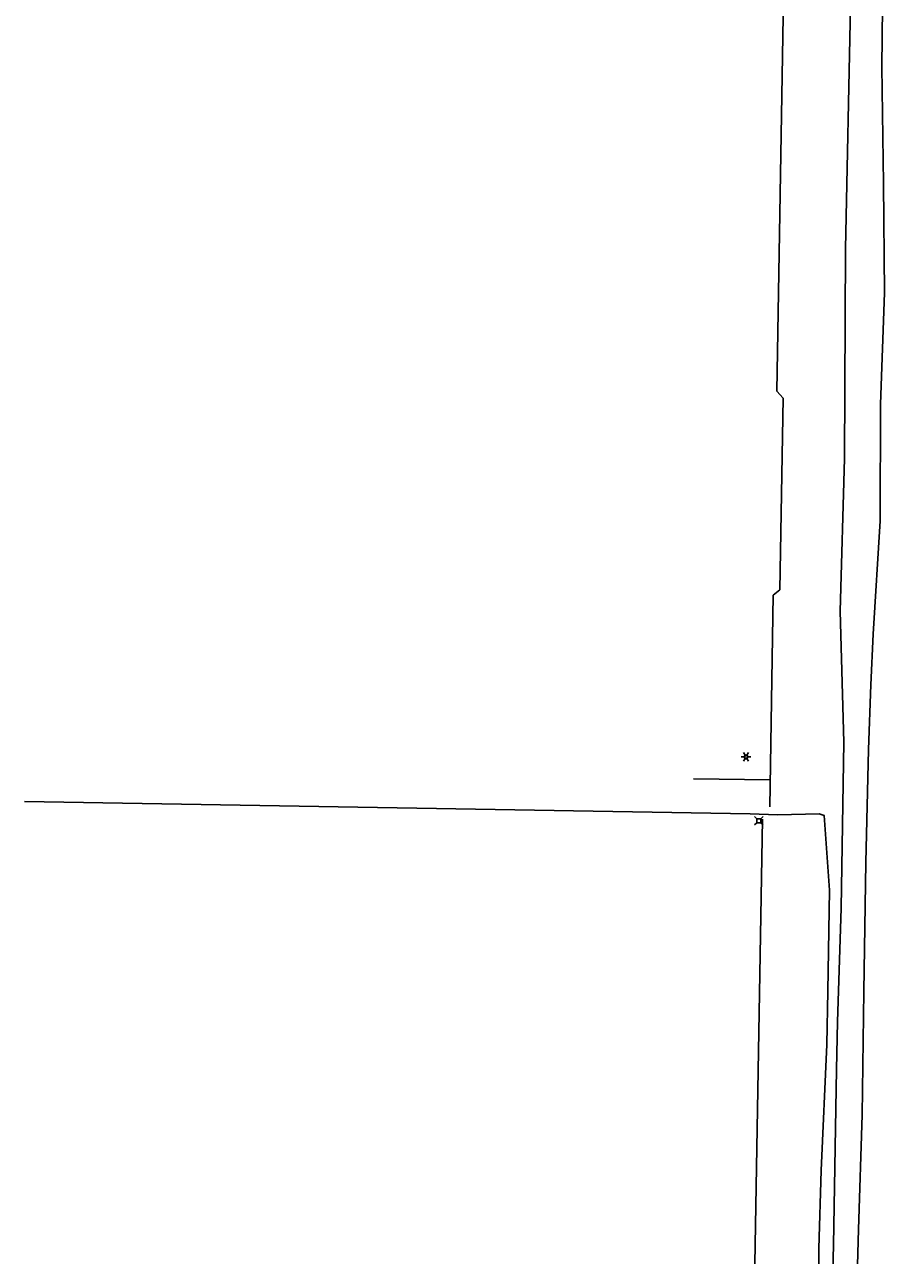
# Model space of a CAD drawing. Extents: x 596028 to 606371, y 330010 to 403088.
# Drawn here: x 603599 to 604264, y 345898 to 346849 of the extents above; entities that cross this region are included whole.
import ezdxf

# ---------------------------------------------------------------- set-up
doc = ezdxf.new("R2010")
doc.units = 0
for name, color, linetype in [('E_FTMS_Conduit', 7, 'Continuous'), ('E_LTG', 7, 'Continuous'), ('E_UTL_E_UG', 7, 'Continuous'), ('E_UTL_FO_UG_QWEST', 7, 'Continuous'), ('E_UTL_G_UG', 7, 'Continuous'), ('E_UTL_T', 7, 'Continuous'), ('E_UTL_T_UG', 7, 'Continuous')]:
    doc.layers.add(name, color=color, linetype=linetype)

msp = doc.modelspace()

# ---------------------------------------------------------------- linework, layer by layer
at = {"layer": 'E_FTMS_Conduit'}
msp.add_lwpolyline([(604241.84, 345853.02), (604243.55, 345917.71), (604246.35, 346006.24), (604247.67, 346101.51), (604249.35, 346201.16), (604251.4, 346288.59), (604253.13, 346338.6), (604254.96, 346377.73), (604260.42, 346465.4), (604260.61, 346555.33), (604263.64, 346641.55), (604262.85, 346725.9), (604261.62, 346816.12), (604262.62, 346908.66)], dxfattribs=at)
at = {"layer": 'E_LTG'}
for points in [[(604155.95, 346284.13), (604154.75, 346286.19)], [(604157.37, 346284.13), (604158.57, 346286.19)], [(604152.85, 346282.89), (604155.23, 346282.89)], [(604154.75, 346279.59), (604155.95, 346281.65)], [(604158.09, 346282.89), (604158.06, 346283.16), (604157.99, 346283.42), (604157.86, 346283.66), (604157.69, 346283.88), (604157.49, 346284.05), (604157.25, 346284.19), (604157, 346284.28), (604156.73, 346284.32), (604156.46, 346284.3), (604156.19, 346284.24), (604155.95, 346284.13), (604155.72, 346283.97), (604155.54, 346283.77), (604155.39, 346283.54), (604155.29, 346283.29), (604155.24, 346283.03), (604155.24, 346282.75), (604155.29, 346282.49), (604155.39, 346282.24), (604155.54, 346282.01), (604155.72, 346281.81), (604155.95, 346281.65), (604156.19, 346281.54), (604156.46, 346281.48), (604156.73, 346281.46), (604157, 346281.5), (604157.25, 346281.59), (604157.49, 346281.73), (604157.69, 346281.9), (604157.86, 346282.12), (604157.99, 346282.36), (604158.06, 346282.62), (604158.09, 346282.89)], [(604158.09, 346282.89), (604158.06, 346283.16), (604157.99, 346283.42), (604157.86, 346283.66), (604157.69, 346283.88), (604157.49, 346284.05), (604157.25, 346284.19), (604157, 346284.28), (604156.73, 346284.32), (604156.46, 346284.3), (604156.19, 346284.24), (604155.95, 346284.13), (604155.72, 346283.97), (604155.54, 346283.77), (604155.39, 346283.54), (604155.29, 346283.29), (604155.24, 346283.03), (604155.24, 346282.75), (604155.29, 346282.49), (604155.39, 346282.24), (604155.54, 346282.01), (604155.72, 346281.81), (604155.95, 346281.65), (604156.19, 346281.54), (604156.46, 346281.48), (604156.73, 346281.46), (604157, 346281.5), (604157.25, 346281.59), (604157.49, 346281.73), (604157.69, 346281.9), (604157.86, 346282.12), (604157.99, 346282.36), (604158.06, 346282.62), (604158.09, 346282.89)], [(604158.09, 346282.89), (604158.06, 346283.16), (604157.99, 346283.42), (604157.86, 346283.66), (604157.69, 346283.88), (604157.49, 346284.05), (604157.25, 346284.19), (604157, 346284.28), (604156.73, 346284.32), (604156.46, 346284.3), (604156.19, 346284.24), (604155.95, 346284.13), (604155.72, 346283.97), (604155.54, 346283.77), (604155.39, 346283.54), (604155.29, 346283.29), (604155.24, 346283.03), (604155.24, 346282.75), (604155.29, 346282.49), (604155.39, 346282.24), (604155.54, 346282.01), (604155.72, 346281.81), (604155.95, 346281.65), (604156.19, 346281.54), (604156.46, 346281.48), (604156.73, 346281.46), (604157, 346281.5), (604157.25, 346281.59), (604157.49, 346281.73), (604157.69, 346281.9), (604157.86, 346282.12), (604157.99, 346282.36), (604158.06, 346282.62), (604158.09, 346282.89)], [(604156.78, 346282.89), (604156.78, 346282.91), (604156.77, 346282.93), (604156.76, 346282.95), (604156.75, 346282.97), (604156.73, 346282.99), (604156.71, 346283), (604156.69, 346283.01), (604156.67, 346283.01), (604156.64, 346283.01), (604156.62, 346283), (604156.6, 346282.99), (604156.58, 346282.98), (604156.57, 346282.96), (604156.55, 346282.94), (604156.55, 346282.92), (604156.54, 346282.9), (604156.54, 346282.88), (604156.55, 346282.86), (604156.55, 346282.84), (604156.57, 346282.82), (604156.58, 346282.8), (604156.6, 346282.79), (604156.62, 346282.78), (604156.64, 346282.77), (604156.67, 346282.77), (604156.69, 346282.77), (604156.71, 346282.78), (604156.73, 346282.79), (604156.75, 346282.81), (604156.76, 346282.83), (604156.77, 346282.85), (604156.78, 346282.87), (604156.78, 346282.89)], [(604158.57, 346279.59), (604157.37, 346281.65)], [(604158.09, 346282.89), (604160.47, 346282.89)]]:
    msp.add_lwpolyline(points, dxfattribs=at)
at = {"layer": 'E_UTL_E_UG'}
for points in [[(603598.86, 346248.44), (604159.86, 346238.97), (604180.98, 346238)], [(604206.03, 345137.65), (604204.21, 345137.97), (604206.04, 345187.1), (604206.45, 345224.8), (604205.48, 345285.66), (604205.61, 345358.73), (604206.19, 345406.83), (604206.97, 345482), (604207.85, 345546.76), (604209.01, 345610.88), (604210.27, 345682.33), (604211.88, 345775.02), (604213.36, 345837.04), (604212.86, 345903.09), (604214.73, 345963.21), (604219.08, 346060.62), (604219.81, 346101.95), (604221.2, 346179.96), (604216.96, 346237.66), (604213.18, 346238.95), (604202.67, 346238.71), (604180.98, 346238)]]:
    msp.add_lwpolyline(points, dxfattribs=at)
at = {"layer": 'E_UTL_FO_UG_QWEST'}
msp.add_lwpolyline([(604191.22, 344178.72), (604191.71, 344278.35), (604195.01, 344390.56), (604209.31, 344552.73), (604210.84, 344700), (604215.13, 344833.51), (604215.31, 344899.75), (604215.14, 344915.41), (604216.43, 344995.75), (604217.43, 345131.62), (604215.84, 345314.14), (604216.13, 345458.49), (604217.71, 345618.5), (604221.26, 345785.91), (604224.41, 345905.47), (604226.71, 346041.22), (604227.33, 346078.13), (604230.32, 346166.03), (604232.15, 346294.13), (604229.32, 346395.47), (604232.9, 346513.44), (604233.58, 346675.57), (604237.43, 346862.89)], dxfattribs=at)
at = {"layer": 'E_UTL_G_UG'}
for p, q in [((604180.46, 346565.4), (604192.52, 347266.16)), ((604174.94, 346244.15), (604177.75, 346407.71)), ((604115.94, 346265.97), (604175.3, 346265.16))]:
    msp.add_line(p, q, dxfattribs=at)
msp.add_lwpolyline([(604177.75, 346407.71), (604182.82, 346412), (604185.37, 346559.94), (604180.46, 346565.4)], dxfattribs=at)
at = {"layer": 'E_UTL_T'}
for points in [[(604165.03, 346235.1), (604163.28, 346236.85)], [(604165.03, 346232.01), (604163.28, 346230.25)], [(604168.13, 346235.1), (604165.03, 346235.1)], [(604165.03, 346235.1), (604165.03, 346232.01)], [(604165.03, 346232.01), (604168.13, 346232.01)], [(604168.13, 346235.1), (604169.88, 346236.85)], [(604168.13, 346232.01), (604168.13, 346235.1)], [(604168.13, 346232.01), (604169.88, 346230.25)]]:
    msp.add_lwpolyline(points, dxfattribs=at)
at = {"layer": 'E_UTL_T_UG'}
msp.add_line((604151.32, 345182.7), (604169.34, 346234.81), dxfattribs=at)

doc.saveas('drawing.dxf')
